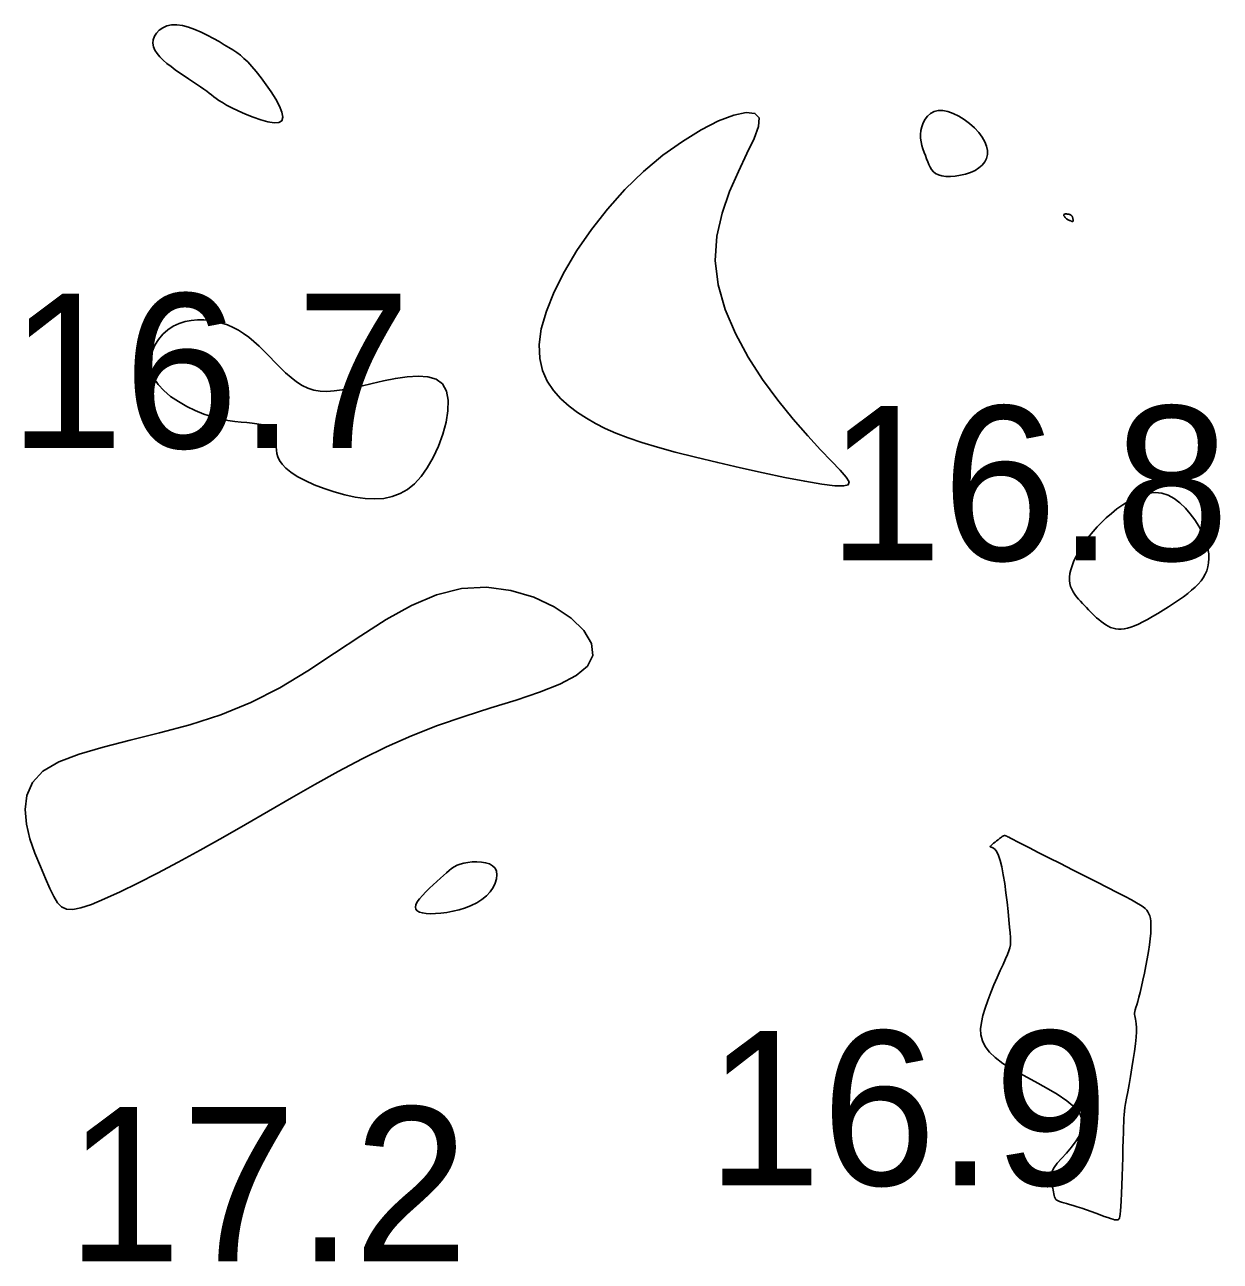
# Model space of a CAD drawing. Extents: x 3040093 to 3056816, y 408076 to 509144.
# Drawn here: x 3046528.35 to 3046567.08, y 434927.92 to 434967.97 of the extents above; entities that cross this region are included whole.
import ezdxf

# ---------------------------------------------------------------- set-up
doc = ezdxf.new("R2010")
doc.units = 0
doc.layers.add('V-CHAN-CONT-EL17', color=7, linetype='Continuous')
doc.layers.add('V-TOPO-SOUN-0610', color=7, linetype='Continuous')

msp = doc.modelspace()

# ---------------------------------------------------------------- linework, layer by layer
at = {"layer": 'V-CHAN-CONT-EL17'}
for points in [[(3046536.715, 434964.977), (3046536.684, 434965.14), (3046536.603, 434965.338), (3046536.483, 434965.561), (3046536.337, 434965.795), (3046536.174, 434966.031), (3046536.008, 434966.255), (3046535.848, 434966.456), (3046535.705, 434966.625), (3046535.575, 434966.766), (3046535.454, 434966.884), (3046535.337, 434966.984), (3046535.219, 434967.072), (3046535.096, 434967.155), (3046534.962, 434967.238), (3046534.813, 434967.327), (3046534.645, 434967.425), (3046534.462, 434967.529), (3046534.267, 434967.634), (3046534.065, 434967.733), (3046533.861, 434967.823), (3046533.659, 434967.896), (3046533.463, 434967.948), (3046533.278, 434967.973), (3046533.108, 434967.967), (3046532.955, 434967.933), (3046532.821, 434967.875), (3046532.708, 434967.798), (3046532.617, 434967.705), (3046532.552, 434967.601), (3046532.513, 434967.489), (3046532.503, 434967.375), (3046532.523, 434967.262), (3046532.569, 434967.15), (3046532.64, 434967.04), (3046532.731, 434966.931), (3046532.838, 434966.824), (3046532.96, 434966.719), (3046533.091, 434966.616), (3046533.229, 434966.514), (3046533.37, 434966.415), (3046533.512, 434966.318), (3046533.653, 434966.224), (3046533.789, 434966.133), (3046533.92, 434966.047), (3046534.041, 434965.966), (3046534.151, 434965.891), (3046534.248, 434965.821), (3046534.33, 434965.757), (3046534.404, 434965.698), (3046534.476, 434965.64), (3046534.553, 434965.581), (3046534.643, 434965.518), (3046534.753, 434965.449), (3046534.89, 434965.372), (3046535.06, 434965.283), (3046535.269, 434965.183), (3046535.504, 434965.078), (3046535.752, 434964.977), (3046535.999, 434964.891), (3046536.229, 434964.827), (3046536.43, 434964.794), (3046536.587, 434964.803), (3046536.685, 434964.863)], [(3046557.601, 434963.533), (3046557.639, 434963.441), (3046557.68, 434963.356), (3046557.727, 434963.279), (3046557.785, 434963.212), (3046557.857, 434963.155), (3046557.945, 434963.11), (3046558.054, 434963.079), (3046558.185, 434963.062), (3046558.333, 434963.059), (3046558.493, 434963.071), (3046558.659, 434963.097), (3046558.825, 434963.136), (3046558.984, 434963.189), (3046559.132, 434963.255), (3046559.261, 434963.334), (3046559.367, 434963.426), (3046559.448, 434963.53), (3046559.504, 434963.645), (3046559.533, 434963.768), (3046559.535, 434963.9), (3046559.508, 434964.038), (3046559.453, 434964.182), (3046559.368, 434964.33), (3046559.253, 434964.481), (3046559.114, 434964.629), (3046558.956, 434964.771), (3046558.785, 434964.9), (3046558.607, 434965.013), (3046558.428, 434965.103), (3046558.253, 434965.167), (3046558.089, 434965.199), (3046557.941, 434965.195), (3046557.809, 434965.159), (3046557.694, 434965.096), (3046557.596, 434965.011), (3046557.515, 434964.909), (3046557.451, 434964.793), (3046557.405, 434964.671), (3046557.376, 434964.545), (3046557.365, 434964.42), (3046557.369, 434964.298), (3046557.386, 434964.179), (3046557.412, 434964.062), (3046557.446, 434963.948), (3046557.484, 434963.839), (3046557.524, 434963.732), (3046557.564, 434963.63)], [(3046554.881, 434953.032), (3046555.029, 434953.072), (3046555.051, 434953.166), (3046554.96, 434953.322), (3046554.768, 434953.543), (3046554.488, 434953.836), (3046554.132, 434954.206), (3046553.712, 434954.659), (3046553.243, 434955.196), (3046552.748, 434955.808), (3046552.254, 434956.483), (3046551.788, 434957.207), (3046551.375, 434957.967), (3046551.041, 434958.752), (3046550.814, 434959.547), (3046550.718, 434960.34), (3046550.769, 434961.119), (3046550.939, 434961.869), (3046551.185, 434962.575), (3046551.467, 434963.223), (3046551.744, 434963.8), (3046551.976, 434964.29), (3046552.122, 434964.68), (3046552.141, 434964.954), (3046552.003, 434965.103), (3046551.722, 434965.13), (3046551.322, 434965.045), (3046550.828, 434964.856), (3046550.264, 434964.57), (3046549.654, 434964.196), (3046549.023, 434963.743), (3046548.395, 434963.218), (3046547.793, 434962.632), (3046547.226, 434961.999), (3046546.705, 434961.335), (3046546.238, 434960.657), (3046545.834, 434959.981), (3046545.501, 434959.322), (3046545.248, 434958.698), (3046545.085, 434958.125), (3046545.016, 434957.614), (3046545.033, 434957.164), (3046545.124, 434956.769), (3046545.277, 434956.423), (3046545.479, 434956.121), (3046545.718, 434955.855), (3046545.983, 434955.621), (3046546.261, 434955.413), (3046546.543, 434955.225), (3046546.838, 434955.052), (3046547.154, 434954.892), (3046547.502, 434954.739), (3046547.893, 434954.591), (3046548.337, 434954.443), (3046548.844, 434954.291), (3046549.425, 434954.131), (3046550.084, 434953.962), (3046550.798, 434953.788), (3046551.538, 434953.617), (3046552.274, 434953.455), (3046552.977, 434953.31), (3046553.617, 434953.188), (3046554.167, 434953.096), (3046554.595, 434953.042)], [(3046562.133, 434961.663), (3046562.149, 434961.654), (3046562.163, 434961.647), (3046562.176, 434961.641), (3046562.188, 434961.637), (3046562.199, 434961.633), (3046562.211, 434961.63), (3046562.222, 434961.625), (3046562.234, 434961.62), (3046562.246, 434961.615), (3046562.257, 434961.609), (3046562.268, 434961.604), (3046562.279, 434961.6), (3046562.288, 434961.597), (3046562.296, 434961.597), (3046562.302, 434961.6), (3046562.306, 434961.605), (3046562.308, 434961.614), (3046562.309, 434961.624), (3046562.309, 434961.637), (3046562.308, 434961.65), (3046562.306, 434961.664), (3046562.303, 434961.679), (3046562.301, 434961.693), (3046562.298, 434961.706), (3046562.296, 434961.718), (3046562.293, 434961.729), (3046562.29, 434961.74), (3046562.287, 434961.75), (3046562.283, 434961.759), (3046562.278, 434961.768), (3046562.272, 434961.777), (3046562.266, 434961.786), (3046562.258, 434961.794), (3046562.248, 434961.802), (3046562.237, 434961.809), (3046562.224, 434961.817), (3046562.208, 434961.823), (3046562.19, 434961.829), (3046562.169, 434961.834), (3046562.145, 434961.839), (3046562.119, 434961.842), (3046562.093, 434961.844), (3046562.068, 434961.844), (3046562.045, 434961.842), (3046562.026, 434961.837), (3046562.012, 434961.829), (3046562.004, 434961.818), (3046562.004, 434961.804), (3046562.01, 434961.787), (3046562.022, 434961.768), (3046562.037, 434961.748), (3046562.056, 434961.728), (3046562.076, 434961.708), (3046562.096, 434961.691), (3046562.115, 434961.675)], [(3046541.579, 434953.951), (3046541.75, 434954.319), (3046541.892, 434954.707), (3046541.998, 434955.096), (3046542.059, 434955.471), (3046542.066, 434955.814), (3046542.01, 434956.109), (3046541.883, 434956.338), (3046541.68, 434956.49), (3046541.412, 434956.571), (3046541.093, 434956.594), (3046540.738, 434956.571), (3046540.361, 434956.515), (3046539.977, 434956.438), (3046539.601, 434956.351), (3046539.246, 434956.267), (3046538.925, 434956.198), (3046538.636, 434956.145), (3046538.375, 434956.111), (3046538.138, 434956.098), (3046537.92, 434956.107), (3046537.718, 434956.14), (3046537.526, 434956.2), (3046537.341, 434956.287), (3046537.159, 434956.402), (3046536.979, 434956.541), (3046536.801, 434956.698), (3046536.626, 434956.869), (3046536.452, 434957.046), (3046536.281, 434957.225), (3046536.111, 434957.399), (3046535.943, 434957.565), (3046535.776, 434957.716), (3046535.61, 434957.852), (3046535.442, 434957.973), (3046535.273, 434958.079), (3046535.101, 434958.171), (3046534.924, 434958.248), (3046534.742, 434958.311), (3046534.552, 434958.36), (3046534.356, 434958.395), (3046534.154, 434958.414), (3046533.95, 434958.415), (3046533.746, 434958.397), (3046533.545, 434958.357), (3046533.35, 434958.294), (3046533.163, 434958.206), (3046532.988, 434958.091), (3046532.828, 434957.948), (3046532.686, 434957.78), (3046532.569, 434957.593), (3046532.482, 434957.391), (3046532.43, 434957.178), (3046532.418, 434956.96), (3046532.452, 434956.741), (3046532.535, 434956.525), (3046532.673, 434956.317), (3046532.857, 434956.12), (3046533.079, 434955.935), (3046533.329, 434955.765), (3046533.598, 434955.612), (3046533.878, 434955.477), (3046534.159, 434955.363), (3046534.433, 434955.271), (3046534.691, 434955.204), (3046534.931, 434955.156), (3046535.154, 434955.124), (3046535.36, 434955.102), (3046535.547, 434955.086), (3046535.717, 434955.069), (3046535.867, 434955.049), (3046536, 434955.019), (3046536.113, 434954.976), (3046536.209, 434954.921), (3046536.288, 434954.854), (3046536.352, 434954.778), (3046536.403, 434954.694), (3046536.441, 434954.602), (3046536.468, 434954.506), (3046536.486, 434954.405), (3046536.496, 434954.302), (3046536.505, 434954.197), (3046536.521, 434954.088), (3046536.551, 434953.975), (3046536.604, 434953.859), (3046536.686, 434953.738), (3046536.805, 434953.612), (3046536.968, 434953.481), (3046537.182, 434953.345), (3046537.438, 434953.209), (3046537.729, 434953.075), (3046538.046, 434952.951), (3046538.378, 434952.838), (3046538.718, 434952.744), (3046539.055, 434952.672), (3046539.382, 434952.626), (3046539.69, 434952.612), (3046539.98, 434952.631), (3046540.252, 434952.688), (3046540.508, 434952.784), (3046540.748, 434952.923), (3046540.975, 434953.106), (3046541.188, 434953.338), (3046541.39, 434953.62)], [(3046562.203, 434949.87), (3046562.229, 434949.774), (3046562.266, 434949.685), (3046562.312, 434949.601), (3046562.365, 434949.521), (3046562.423, 434949.444), (3046562.485, 434949.371), (3046562.549, 434949.299), (3046562.612, 434949.229), (3046562.676, 434949.159), (3046562.74, 434949.091), (3046562.805, 434949.024), (3046562.87, 434948.959), (3046562.936, 434948.894), (3046563.003, 434948.83), (3046563.072, 434948.767), (3046563.143, 434948.705), (3046563.215, 434948.646), (3046563.289, 434948.59), (3046563.366, 434948.538), (3046563.444, 434948.492), (3046563.524, 434948.453), (3046563.607, 434948.423), (3046563.691, 434948.402), (3046563.779, 434948.391), (3046563.87, 434948.391), (3046563.965, 434948.402), (3046564.068, 434948.425), (3046564.178, 434948.459), (3046564.297, 434948.504), (3046564.426, 434948.561), (3046564.567, 434948.631), (3046564.72, 434948.712), (3046564.882, 434948.803), (3046565.052, 434948.902), (3046565.224, 434949.007), (3046565.396, 434949.116), (3046565.565, 434949.227), (3046565.728, 434949.338), (3046565.881, 434949.446), (3046566.021, 434949.551), (3046566.148, 434949.653), (3046566.262, 434949.753), (3046566.363, 434949.854), (3046566.452, 434949.956), (3046566.527, 434950.062), (3046566.59, 434950.172), (3046566.64, 434950.289), (3046566.677, 434950.414), (3046566.7, 434950.547), (3046566.709, 434950.688), (3046566.701, 434950.838), (3046566.676, 434950.998), (3046566.632, 434951.167), (3046566.568, 434951.345), (3046566.483, 434951.534), (3046566.377, 434951.732), (3046566.25, 434951.934), (3046566.105, 434952.131), (3046565.945, 434952.317), (3046565.77, 434952.484), (3046565.583, 434952.625), (3046565.387, 434952.734), (3046565.182, 434952.801), (3046564.972, 434952.823), (3046564.759, 434952.804), (3046564.545, 434952.749), (3046564.332, 434952.663), (3046564.124, 434952.554), (3046563.922, 434952.427), (3046563.729, 434952.288), (3046563.548, 434952.143), (3046563.381, 434951.997), (3046563.227, 434951.852), (3046563.085, 434951.706), (3046562.956, 434951.561), (3046562.837, 434951.417), (3046562.729, 434951.273), (3046562.631, 434951.131), (3046562.542, 434950.99), (3046562.461, 434950.85), (3046562.389, 434950.712), (3046562.326, 434950.577), (3046562.275, 434950.445), (3046562.235, 434950.318), (3046562.207, 434950.197), (3046562.192, 434950.081), (3046562.19, 434949.972)], [(3046536.25, 434942.498), (3046536.994, 434942.932), (3046537.745, 434943.362), (3046538.505, 434943.783), (3046539.279, 434944.19), (3046540.071, 434944.578), (3046540.885, 434944.94), (3046541.724, 434945.272), (3046542.586, 434945.57), (3046543.445, 434945.842), (3046544.27, 434946.1), (3046545.028, 434946.354), (3046545.687, 434946.615), (3046546.216, 434946.893), (3046546.581, 434947.2), (3046546.752, 434947.546), (3046546.707, 434947.935), (3046546.463, 434948.346), (3046546.052, 434948.751), (3046545.502, 434949.122), (3046544.842, 434949.432), (3046544.102, 434949.651), (3046543.311, 434949.753), (3046542.499, 434949.71), (3046541.688, 434949.503), (3046540.879, 434949.156), (3046540.064, 434948.703), (3046539.237, 434948.177), (3046538.391, 434947.612), (3046537.521, 434947.041), (3046536.619, 434946.498), (3046535.678, 434946.016), (3046534.699, 434945.62), (3046533.702, 434945.299), (3046532.717, 434945.032), (3046531.772, 434944.798), (3046530.894, 434944.577), (3046530.111, 434944.35), (3046529.452, 434944.094), (3046528.944, 434943.79), (3046528.608, 434943.424), (3046528.424, 434943.006), (3046528.366, 434942.552), (3046528.407, 434942.078), (3046528.521, 434941.602), (3046528.68, 434941.139), (3046528.858, 434940.707), (3046529.027, 434940.321), (3046529.169, 434939.996), (3046529.292, 434939.733), (3046529.411, 434939.534), (3046529.543, 434939.398), (3046529.703, 434939.324), (3046529.907, 434939.313), (3046530.171, 434939.365), (3046530.51, 434939.48), (3046530.937, 434939.656), (3046531.444, 434939.888), (3046532.018, 434940.169), (3046532.649, 434940.492), (3046533.326, 434940.85), (3046534.035, 434941.237), (3046534.766, 434941.645), (3046535.508, 434942.068)], [(3046561.653, 434930.29), (3046561.666, 434930.227), (3046561.676, 434930.166), (3046561.686, 434930.109), (3046561.697, 434930.055), (3046561.71, 434930.006), (3046561.728, 434929.963), (3046561.751, 434929.926), (3046561.782, 434929.897), (3046561.822, 434929.873), (3046561.872, 434929.852), (3046561.932, 434929.833), (3046562.005, 434929.813), (3046562.092, 434929.79), (3046562.193, 434929.763), (3046562.31, 434929.729), (3046562.442, 434929.686), (3046562.587, 434929.637), (3046562.738, 434929.584), (3046562.892, 434929.528), (3046563.043, 434929.474), (3046563.187, 434929.421), (3046563.318, 434929.374), (3046563.432, 434929.334), (3046563.524, 434929.304), (3046563.597, 434929.282), (3046563.653, 434929.267), (3046563.695, 434929.259), (3046563.726, 434929.257), (3046563.747, 434929.258), (3046563.763, 434929.263), (3046563.776, 434929.27), (3046563.787, 434929.279), (3046563.799, 434929.295), (3046563.809, 434929.325), (3046563.82, 434929.373), (3046563.831, 434929.447), (3046563.841, 434929.552), (3046563.852, 434929.694), (3046563.862, 434929.88), (3046563.873, 434930.111), (3046563.884, 434930.38), (3046563.895, 434930.673), (3046563.905, 434930.98), (3046563.915, 434931.286), (3046563.924, 434931.581), (3046563.932, 434931.852), (3046563.938, 434932.086), (3046563.943, 434932.276), (3046563.948, 434932.429), (3046563.954, 434932.556), (3046563.961, 434932.668), (3046563.973, 434932.778), (3046563.989, 434932.896), (3046564.011, 434933.034), (3046564.04, 434933.202), (3046564.077, 434933.41), (3046564.12, 434933.649), (3046564.166, 434933.91), (3046564.213, 434934.183), (3046564.258, 434934.456), (3046564.298, 434934.72), (3046564.33, 434934.965), (3046564.353, 434935.179), (3046564.363, 434935.355), (3046564.364, 434935.497), (3046564.357, 434935.609), (3046564.345, 434935.696), (3046564.331, 434935.764), (3046564.317, 434935.819), (3046564.305, 434935.865), (3046564.299, 434935.909), (3046564.3, 434935.954), (3046564.309, 434936.006), (3046564.324, 434936.066), (3046564.345, 434936.14), (3046564.372, 434936.229), (3046564.404, 434936.338), (3046564.441, 434936.47), (3046564.482, 434936.629), (3046564.526, 434936.816), (3046564.573, 434937.025), (3046564.619, 434937.251), (3046564.665, 434937.485), (3046564.708, 434937.721), (3046564.747, 434937.952), (3046564.78, 434938.17), (3046564.805, 434938.369), (3046564.822, 434938.543), (3046564.831, 434938.693), (3046564.832, 434938.822), (3046564.825, 434938.932), (3046564.811, 434939.025), (3046564.791, 434939.105), (3046564.765, 434939.174), (3046564.734, 434939.234), (3046564.696, 434939.289), (3046564.647, 434939.342), (3046564.58, 434939.397), (3046564.487, 434939.459), (3046564.363, 434939.533), (3046564.201, 434939.622), (3046563.994, 434939.731), (3046563.736, 434939.865), (3046563.423, 434940.025), (3046563.067, 434940.206), (3046562.683, 434940.401), (3046562.288, 434940.601), (3046561.896, 434940.8), (3046561.522, 434940.989), (3046561.182, 434941.161), (3046560.892, 434941.309), (3046560.663, 434941.426), (3046560.489, 434941.515), (3046560.365, 434941.58), (3046560.279, 434941.625), (3046560.226, 434941.654), (3046560.196, 434941.67), (3046560.181, 434941.679), (3046560.173, 434941.684), (3046560.165, 434941.689), (3046560.155, 434941.693), (3046560.145, 434941.698), (3046560.134, 434941.702), (3046560.122, 434941.705), (3046560.111, 434941.707), (3046560.099, 434941.709), (3046560.087, 434941.709), (3046560.076, 434941.708), (3046560.064, 434941.705), (3046560.051, 434941.699), (3046560.035, 434941.69), (3046560.015, 434941.677), (3046559.99, 434941.66), (3046559.96, 434941.637), (3046559.923, 434941.609), (3046559.879, 434941.575), (3046559.831, 434941.537), (3046559.781, 434941.498), (3046559.733, 434941.458), (3046559.689, 434941.421), (3046559.654, 434941.389), (3046559.63, 434941.364), (3046559.621, 434941.347), (3046559.628, 434941.34), (3046559.651, 434941.336), (3046559.685, 434941.327), (3046559.729, 434941.303), (3046559.78, 434941.258), (3046559.836, 434941.182), (3046559.893, 434941.068), (3046559.948, 434940.906), (3046560.001, 434940.693), (3046560.049, 434940.437), (3046560.093, 434940.152), (3046560.134, 434939.851), (3046560.17, 434939.547), (3046560.201, 434939.252), (3046560.229, 434938.981), (3046560.252, 434938.745), (3046560.27, 434938.555), (3046560.282, 434938.403), (3046560.286, 434938.279), (3046560.28, 434938.173), (3046560.263, 434938.074), (3046560.232, 434937.971), (3046560.186, 434937.854), (3046560.124, 434937.712), (3046560.045, 434937.538), (3046559.951, 434937.336), (3046559.85, 434937.111), (3046559.744, 434936.87), (3046559.641, 434936.621), (3046559.543, 434936.368), (3046559.457, 434936.12), (3046559.387, 434935.882), (3046559.338, 434935.659), (3046559.315, 434935.45), (3046559.325, 434935.252), (3046559.372, 434935.063), (3046559.461, 434934.879), (3046559.597, 434934.697), (3046559.787, 434934.516), (3046560.035, 434934.331), (3046560.343, 434934.141), (3046560.693, 434933.946), (3046561.066, 434933.746), (3046561.44, 434933.541), (3046561.795, 434933.332), (3046562.109, 434933.119), (3046562.364, 434932.903), (3046562.536, 434932.685), (3046562.613, 434932.464), (3046562.606, 434932.244), (3046562.533, 434932.027), (3046562.41, 434931.816), (3046562.258, 434931.615), (3046562.092, 434931.425), (3046561.931, 434931.25), (3046561.793, 434931.093), (3046561.692, 434930.955), (3046561.626, 434930.836), (3046561.589, 434930.731), (3046561.575, 434930.64), (3046561.578, 434930.559), (3046561.594, 434930.486), (3046561.615, 434930.419), (3046561.636, 434930.354)], [(3046541.005, 434939.39), (3046541.022, 434939.325), (3046541.066, 434939.272), (3046541.138, 434939.231), (3046541.235, 434939.202), (3046541.355, 434939.184), (3046541.497, 434939.177), (3046541.658, 434939.18), (3046541.835, 434939.194), (3046542.026, 434939.219), (3046542.224, 434939.256), (3046542.425, 434939.304), (3046542.625, 434939.366), (3046542.817, 434939.442), (3046542.997, 434939.532), (3046543.161, 434939.637), (3046543.304, 434939.758), (3046543.425, 434939.89), (3046543.52, 434940.028), (3046543.591, 434940.168), (3046543.634, 434940.306), (3046543.648, 434940.435), (3046543.633, 434940.552), (3046543.587, 434940.652), (3046543.509, 434940.73), (3046543.404, 434940.789), (3046543.28, 434940.829), (3046543.142, 434940.852), (3046542.996, 434940.861), (3046542.848, 434940.857), (3046542.706, 434940.842), (3046542.575, 434940.818), (3046542.46, 434940.786), (3046542.358, 434940.746), (3046542.266, 434940.698), (3046542.18, 434940.642), (3046542.096, 434940.578), (3046542.01, 434940.504), (3046541.918, 434940.42), (3046541.817, 434940.327), (3046541.704, 434940.225), (3046541.583, 434940.115), (3046541.461, 434940.001), (3046541.342, 434939.885), (3046541.233, 434939.771), (3046541.139, 434939.662), (3046541.066, 434939.56), (3046541.02, 434939.469)]]:
    msp.add_lwpolyline(points, close=True, dxfattribs=at)

# ---------------------------------------------------------------- texts
at = {"layer": 'V-TOPO-SOUN-0610'}
for s, p in [('16.7 ', (3046527.843, 434954.26)), ('16.8 ', (3046554.353, 434950.62)), ('16.9 ', (3046550.443, 434930.38)), ('17.2 ', (3046529.713, 434927.92))]:
    msp.add_text(s, height=5, dxfattribs=at).set_placement(p)

doc.saveas('drawing.dxf')
